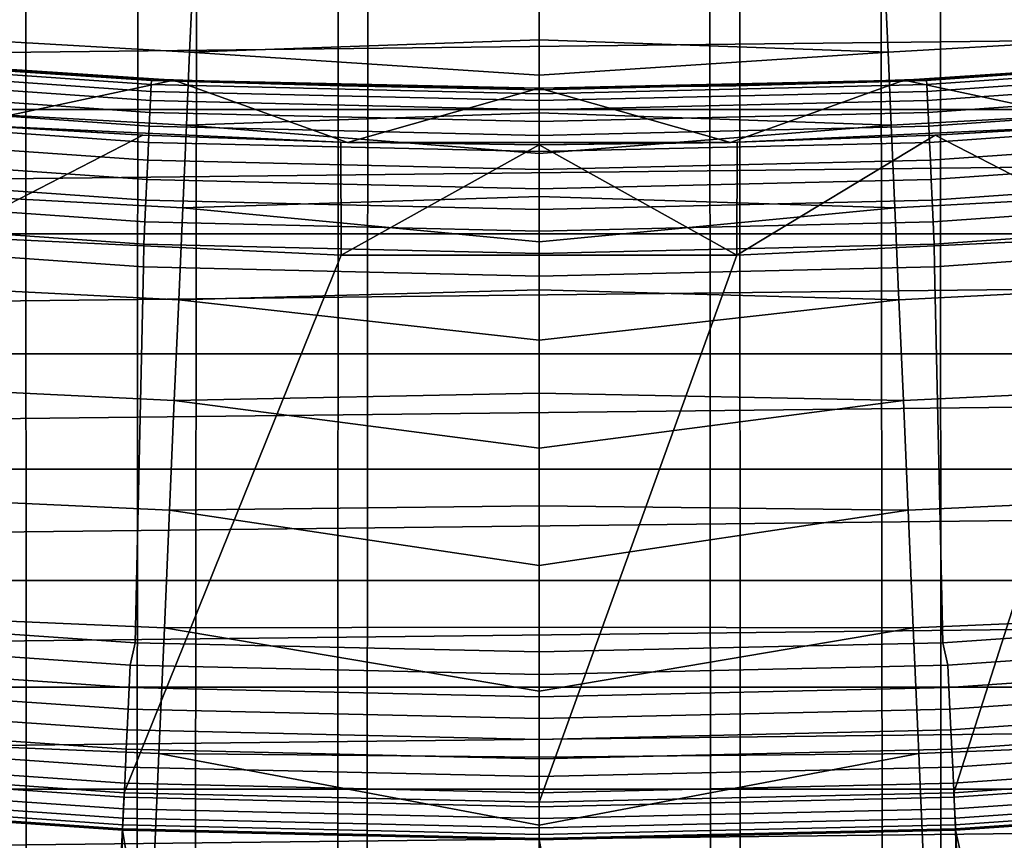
# Model space of a CAD drawing. Header units: metres. Extents: x -109 to 109, y -342 to 66.
# Tile 265 of 512: x -1.38 to 1.24, y -24 to -21.82. Entities that reach past the tile are written whole.
import ezdxf

# ---------------------------------------------------------------- set-up
doc = ezdxf.new("R2010")
doc.units = ezdxf.units.M
doc.layers.add('solid_K_24_62_16_000B91', color=7, linetype='CONTINUOUS')

msp = doc.modelspace()

# ---------------------------------------------------------------- linework, layer by layer
at = {"layer": 'solid_K_24_62_16_000B91'}
for points in [[(-1.842568, -277.544312, 28.967976), (-1.231609, -277.521973, 29.051289), (-1.366183, -20.955513, -39.712055), (-1.822378, -20.920778, -39.790558)], [(-1.842568, -283.157867, 8.017853), (-1.599007, -20.939035, -62.283409), (-1.067499, -20.972851, -62.34156), (-1.231609, -283.180206, 7.934538)], [(-1.231609, -277.521973, 29.051289), (-0.910561, -20.980249, -39.656338), (-1.366183, -20.955513, -39.712055)], [(1.842568, -277.544312, 28.967976), (1.364293, -20.955637, -39.711777), (0.909052, -20.980314, -39.656193), (1.231609, -277.521973, 29.051289)], [(1.842568, -283.157867, 8.017853), (1.231609, -283.180206, 7.934538), (1.067406, -20.972855, -62.341564), (1.599792, -20.938974, -62.283306)], [(-1.231609, -283.180206, 7.934538), (-1.067499, -20.972851, -62.34156), (-0.534115, -20.993206, -62.376427), (-0.616775, -283.193604, 7.884445)], [(-1.231609, -277.521973, 29.051289), (-0.616775, -277.508545, 29.101383), (-0.455064, -20.99507, -39.623035), (-0.910561, -20.980249, -39.656338)], [(1.231609, -277.521973, 29.051289), (0.909052, -20.980314, -39.656193), (0.454316, -20.995085, -39.622997), (0.616775, -277.508545, 29.101383)], [(1.231609, -283.180206, 7.934538), (0.616775, -283.193604, 7.884445), (0.533838, -20.993214, -62.376438), (1.067406, -20.972855, -62.341564)], [(0, -283.19809, 7.86773), (-0.616775, -283.193604, 7.884445), (-0.534115, -20.993206, -62.376427), (0, -21, -62.388039)], [(-0.616775, -277.508545, 29.101383), (0, -277.504089, 29.118097), (0, -21, -39.611961), (-0.455064, -20.99507, -39.623035)], [(0.616775, -283.193604, 7.884445), (0, -283.19809, 7.86773), (0, -21, -62.388039), (0.533838, -20.993214, -62.376438)], [(0, -277.504089, 29.118097), (0.616775, -277.508545, 29.101383), (0.454316, -20.995085, -39.622997), (0, -21, -39.611961)], [(-1.85805, -21.850368, -26.169746), (-1.843144, -21.680891, -26.625469), (-0.922183, -21.735456, -26.636391), (-0.92972, -21.903749, -26.182787)], [(0.921243, -21.735497, -26.636375), (1.842207, -21.680964, -26.625504), (1.857105, -21.850439, -26.169785), (0.928772, -21.903788, -26.182772)], [(-15.283257, -21.713766, 84.926178), (-14.786493, -22.056055, 84.926178), (15.283264, -21.71376, 84.926178)], [(-14.786493, -22.056055, 84.926178), (14.786502, -22.056049, 84.926178), (15.283264, -21.71376, 84.926178)], [(-0.92972, -21.903749, -26.182787), (-0.922183, -21.735456, -26.636391), (0.000001, -21.784456, -26.550285), (0.000001, -21.871092, -26.31473)], [(0.921243, -21.735497, -26.636375), (0.928772, -21.903788, -26.182772), (0.000001, -21.871092, -26.31473), (0.000001, -21.784456, -26.550285)], [(-1.875178, -22.046158, -25.724771), (-1.85805, -21.850368, -26.169746), (-0.92972, -21.903749, -26.182787), (-0.938353, -22.098166, -25.739771)], [(0.928772, -21.903788, -26.182772), (1.857105, -21.850439, -26.169785), (1.874225, -22.046227, -25.724813), (0.937396, -22.098204, -25.739756)], [(-0.92972, -21.903749, -26.182787), (0.000001, -21.871092, -26.31473), (0.000001, -21.964809, -26.0819)], [(0.928772, -21.903788, -26.182772), (0.000001, -21.964809, -26.0819), (0.000001, -21.871092, -26.31473)], [(-2.063137, -21.93549, 34.323208), (-1.032704, -22.008083, 34.323208), (-1.031864, -21.990189, 34.380928), (-2.06146, -21.917654, 34.380928)], [(-2.06146, -21.917654, 34.380928), (-1.031864, -21.990189, 34.380928), (-1.031357, -21.979382, 34.440392), (-2.060447, -21.906881, 34.440392)], [(-2.060447, -21.906881, 34.440392), (-1.031357, -21.979382, 34.440392), (-1.569462, -21.943947, 34.5)], [(-0.971915, -21.978521, 36.275505), (-1.942052, -21.914114, 36.289783), (-1.569462, -21.943947, 34.5), (-1.046802, -21.975082, 34.5)], [(-1.527875, -22.097242, 36.249184), (-1.942052, -21.914114, 36.289783), (-0.971915, -21.978521, 36.275505)], [(-0.938353, -22.098166, -25.739771), (-0.92972, -21.903749, -26.182787), (0.000001, -21.964809, -26.0819), (0.000001, -22.065525, -25.852011)], [(0.928772, -21.903788, -26.182772), (0.937396, -22.098204, -25.739756), (0.000001, -22.065525, -25.852011), (0.000001, -21.964809, -26.0819)], [(1.942051, -21.914114, 36.289783), (0.971915, -21.978521, 36.275505), (1.046802, -21.975082, 34.5), (1.569462, -21.943947, 34.5)], [(1.527866, -22.097242, 36.249184), (0.971915, -21.978521, 36.275505), (1.942051, -21.914114, 36.289783)], [(1.031357, -21.979382, 34.440392), (2.060447, -21.906881, 34.440392), (1.046802, -21.975082, 34.5)], [(1.031864, -21.990189, 34.380928), (2.06146, -21.917654, 34.380928), (2.060447, -21.906881, 34.440392), (1.031357, -21.979382, 34.440392)], [(1.032704, -22.008083, 34.323208), (2.063137, -21.93549, 34.323208), (2.06146, -21.917654, 34.380928), (1.031864, -21.990189, 34.380928)], [(2.060447, -21.906881, 34.440392), (1.569462, -21.943947, 34.5), (1.046802, -21.975082, 34.5)], [(-2.065455, -21.960129, 34.268066), (-1.033864, -22.032804, 34.268066), (-1.032704, -22.008083, 34.323208), (-2.063137, -21.93549, 34.323208)], [(-1.031357, -21.979382, 34.440392), (-1.046802, -21.975082, 34.5), (-1.569462, -21.943947, 34.5)], [(1.033864, -22.032804, 34.268066), (2.065455, -21.960129, 34.268066), (2.063137, -21.93549, 34.323208), (1.032704, -22.008083, 34.323208)], [(-2.068378, -21.991211, 34.216316), (-1.035327, -22.06399, 34.216316), (-1.033864, -22.032804, 34.268066), (-2.065455, -21.960129, 34.268066)], [(-1.527875, -22.097242, 36.249184), (-0.971915, -21.978521, 36.275505), (-0.509631, -22.144136, 36.238789)], [(-0.971915, -21.978521, 36.275505), (-1.046802, -21.975082, 34.5), (-0.523549, -21.993769, 34.5)], [(-1.031357, -21.979382, 34.440392), (-0.523549, -21.993769, 34.5), (-1.046802, -21.975082, 34.5)], [(-1.031864, -21.990189, 34.380928), (0, -22.014385, 34.380928), (0, -22.003645, 34.439732), (-1.031357, -21.979382, 34.440392)], [(-1.031357, -21.979382, 34.440392), (0, -22.003645, 34.439732), (-0.523549, -21.993769, 34.5)], [(-0.523549, -21.993769, 34.5), (0, -22, 34.5), (0, -22, 36.270744), (-0.971915, -21.978521, 36.275505)], [(-0.509631, -22.144136, 36.238789), (-0.971915, -21.978521, 36.275505), (0, -22, 36.270744)], [(0.971915, -21.978521, 36.275505), (0, -22, 36.270744), (0, -22, 34.5), (0.523549, -21.993769, 34.5)], [(0.509622, -22.144136, 36.238789), (0, -22, 36.270744), (0.971915, -21.978521, 36.275505)], [(1.031357, -21.979382, 34.440392), (0.523549, -21.993769, 34.5), (0, -22, 34.5)], [(0, -22.003645, 34.439732), (1.031357, -21.979382, 34.440392), (0, -22, 34.5)], [(0, -22.014385, 34.380928), (1.031864, -21.990189, 34.380928), (1.031357, -21.979382, 34.440392), (0, -22.003645, 34.439732)], [(0.509622, -22.144136, 36.238789), (0.971915, -21.978521, 36.275505), (1.527866, -22.097242, 36.249184)], [(0.971915, -21.978521, 36.275505), (0.523549, -21.993769, 34.5), (1.046802, -21.975082, 34.5)], [(1.031357, -21.979382, 34.440392), (1.046802, -21.975082, 34.5), (0.523549, -21.993769, 34.5)], [(1.035327, -22.06399, 34.216316), (2.068378, -21.991211, 34.216316), (2.065455, -21.960129, 34.268066), (1.033864, -22.032804, 34.268066)], [(-2.071865, -22.028284, 34.168709), (-1.037072, -22.101187, 34.168709), (-1.035327, -22.06399, 34.216316), (-2.068378, -21.991211, 34.216316)], [(-1.032704, -22.008083, 34.323208), (0, -22.032299, 34.323208), (0, -22.014385, 34.380928), (-1.031864, -21.990189, 34.380928)], [(0, -22.003645, 34.439732), (0, -22, 34.5), (-0.523549, -21.993769, 34.5)], [(-0.509631, -22.144136, 36.238789), (0, -22, 36.270744), (0.509622, -22.144136, 36.238789)], [(0, -22.032299, 34.323208), (1.032704, -22.008083, 34.323208), (1.031864, -21.990189, 34.380928), (0, -22.014385, 34.380928)], [(1.037072, -22.101187, 34.168709), (2.071865, -22.028284, 34.168709), (2.068378, -21.991211, 34.216316), (1.035327, -22.06399, 34.216316)], [(-2.075865, -22.070805, 34.125946), (-1.039074, -22.143847, 34.125946), (-1.037072, -22.101187, 34.168709), (-2.071865, -22.028284, 34.168709)], [(-1.035327, -22.06399, 34.216316), (0, -22.088268, 34.216316), (0, -22.057047, 34.268066), (-1.033864, -22.032804, 34.268066)], [(-1.033864, -22.032804, 34.268066), (0, -22.057047, 34.268066), (0, -22.032299, 34.323208), (-1.032704, -22.008083, 34.323208)], [(0, -22.057047, 34.268066), (1.033864, -22.032804, 34.268066), (1.032704, -22.008083, 34.323208), (0, -22.032299, 34.323208)], [(0, -22.088268, 34.216316), (1.035327, -22.06399, 34.216316), (1.033864, -22.032804, 34.268066), (0, -22.057047, 34.268066)], [(1.039074, -22.143847, 34.125946), (2.075865, -22.070805, 34.125946), (2.071865, -22.028284, 34.168709), (1.037072, -22.101187, 34.168709)], [(-14.786493, -22.056055, 84.926178), (-14.281992, -22.386999, 84.926178), (14.786502, -22.056049, 84.926178)], [(-14.281992, -22.386999, 84.926178), (14.282001, -22.386993, 84.926178), (14.786502, -22.056049, 84.926178)], [(-1.89447, -22.267586, -25.292076), (-1.875178, -22.046158, -25.724771), (-0.938353, -22.098166, -25.739771), (-0.948054, -22.318045, -25.308847)], [(0.937396, -22.098204, -25.739756), (1.874225, -22.046227, -25.724813), (1.893507, -22.267653, -25.29212), (0.947088, -22.318083, -25.308834)], [(-2.080318, -22.118153, 34.088646), (-1.041303, -22.191351, 34.088646), (-1.039074, -22.143847, 34.125946), (-2.075865, -22.070805, 34.125946)], [(-1.037072, -22.101187, 34.168709), (0, -22.125504, 34.168709), (0, -22.088268, 34.216316), (-1.035327, -22.06399, 34.216316)], [(-0.938353, -22.098166, -25.739771), (0.000001, -22.065525, -25.852011), (0.000001, -22.173145, -25.625273)], [(0, -22.125504, 34.168709), (1.037072, -22.101187, 34.168709), (1.035327, -22.06399, 34.216316), (0, -22.088268, 34.216316)], [(0.937396, -22.098204, -25.739756), (0.000001, -22.173145, -25.625273), (0.000001, -22.065525, -25.852011)], [(1.041303, -22.191351, 34.088646), (2.080318, -22.118153, 34.088646), (2.075865, -22.070805, 34.125946), (1.039074, -22.143847, 34.125946)], [(-1.054225, -22.124899, 34.900002), (-1.580151, -22.093565, 34.900002), (-1.527875, -22.097242, 36.249184)], [(-1.577798, -22.394487, 34.599998), (-1.580151, -22.093565, 34.900002), (-1.054225, -22.124899, 34.900002)], [(-0.52733, -22.143723, 34.900002), (-1.054225, -22.124899, 34.900002), (-1.527875, -22.097242, 36.249184), (-0.509631, -22.144136, 36.238789)], [(-1.039074, -22.143847, 34.125946), (0, -22.168213, 34.125946), (0, -22.125504, 34.168709), (-1.037072, -22.101187, 34.168709)], [(-0.948054, -22.318045, -25.308847), (-0.938353, -22.098166, -25.739771), (0.000001, -22.173145, -25.625273), (0.000001, -22.287571, -25.401892)], [(0, -22.168213, 34.125946), (1.039074, -22.143847, 34.125946), (1.037072, -22.101187, 34.168709), (0, -22.125504, 34.168709)], [(0.937396, -22.098204, -25.739756), (0.947088, -22.318083, -25.308834), (0.000001, -22.287571, -25.401892), (0.000001, -22.173145, -25.625273)], [(1.054225, -22.124899, 34.900002), (0.52733, -22.143723, 34.900002), (0.509622, -22.144136, 36.238789), (1.527866, -22.097242, 36.249184)], [(1.580151, -22.093565, 34.900002), (1.054225, -22.124899, 34.900002), (1.527866, -22.097242, 36.249184)], [(1.577798, -22.394487, 34.599998), (1.054225, -22.124899, 34.900002), (1.580151, -22.093565, 34.900002)], [(-2.08516, -22.169634, 34.057358), (-1.043727, -22.243004, 34.057358), (-1.041303, -22.191351, 34.088646), (-2.080318, -22.118153, 34.088646)], [(-0.526494, -22.443827, 34.599998), (-1.577798, -22.394487, 34.599998), (-1.054225, -22.124899, 34.900002), (-0.52733, -22.143723, 34.900002)], [(0.526494, -22.443827, 34.599998), (0.52733, -22.143723, 34.900002), (1.054225, -22.124899, 34.900002)], [(0.526494, -22.443827, 34.599998), (1.054225, -22.124899, 34.900002), (1.577798, -22.394487, 34.599998)], [(1.043727, -22.243004, 34.057358), (2.08516, -22.169634, 34.057358), (2.080318, -22.118153, 34.088646), (1.041303, -22.191351, 34.088646)], [(-1.041303, -22.191351, 34.088646), (0, -22.215769, 34.088646), (0, -22.168213, 34.125946), (-1.039074, -22.143847, 34.125946)], [(-0.52733, -22.143723, 34.900002), (-0.509631, -22.144136, 36.238789), (0.509622, -22.144136, 36.238789), (0, -22.15, 34.900002)], [(-0.526494, -22.443827, 34.599998), (-0.52733, -22.143723, 34.900002), (0, -22.15, 34.900002)], [(-0.526494, -22.443827, 34.599998), (0, -22.15, 34.900002), (0.526494, -22.443827, 34.599998)], [(0.52733, -22.143723, 34.900002), (0, -22.15, 34.900002), (0.509622, -22.144136, 36.238789)], [(0.526494, -22.443827, 34.599998), (0, -22.15, 34.900002), (0.52733, -22.143723, 34.900002)], [(0, -22.215769, 34.088646), (1.041303, -22.191351, 34.088646), (1.039074, -22.143847, 34.125946), (0, -22.168213, 34.125946)], [(-2.09032, -22.224499, 34.032536), (-1.04631, -22.29805, 34.032536), (-1.043727, -22.243004, 34.057358), (-2.08516, -22.169634, 34.057358)], [(-1.043727, -22.243004, 34.057358), (0, -22.267477, 34.057358), (0, -22.215769, 34.088646), (-1.041303, -22.191351, 34.088646)], [(0, -22.267477, 34.057358), (1.043727, -22.243004, 34.057358), (1.041303, -22.191351, 34.088646), (0, -22.215769, 34.088646)], [(1.04631, -22.29805, 34.032536), (2.09032, -22.224499, 34.032536), (2.08516, -22.169634, 34.057358), (1.043727, -22.243004, 34.057358)], [(-2.095723, -22.281944, 34.014545), (-1.049015, -22.355684, 34.014545), (-1.04631, -22.29805, 34.032536), (-2.09032, -22.224499, 34.032536)], [(-1.04631, -22.29805, 34.032536), (0, -22.322584, 34.032536), (0, -22.267477, 34.057358), (-1.043727, -22.243004, 34.057358)], [(0, -22.322584, 34.032536), (1.04631, -22.29805, 34.032536), (1.043727, -22.243004, 34.057358), (0, -22.267477, 34.057358)], [(1.049015, -22.355684, 34.014545), (2.095723, -22.281944, 34.014545), (2.09032, -22.224499, 34.032536), (1.04631, -22.29805, 34.032536)], [(-1.91586, -22.513893, -24.873144), (-1.89447, -22.267586, -25.292076), (-0.948054, -22.318045, -25.308847), (-0.95879, -22.562639, -24.891481)], [(0.947088, -22.318083, -25.308834), (1.893507, -22.267653, -25.29212), (1.914886, -22.513956, -24.873192), (0.957812, -22.562677, -24.891468)], [(-2.10129, -22.341131, 34.003647), (-1.051801, -22.415068, 34.003647), (-1.049015, -22.355684, 34.014545), (-2.095723, -22.281944, 34.014545)], [(-0.948054, -22.318045, -25.308847), (0.000001, -22.287571, -25.401892), (0.000001, -22.408699, -25.182072)], [(0.947088, -22.318083, -25.308834), (0.000001, -22.408699, -25.182072), (0.000001, -22.287571, -25.401892)], [(1.051801, -22.415068, 34.003647), (2.10129, -22.341131, 34.003647), (2.095723, -22.281944, 34.014545), (1.049015, -22.355684, 34.014545)], [(2.625333, -22.295963, 34.599998), (2.20495, -23.798069, 34.599998), (1.104079, -23.874485, 34.599998), (1.577798, -22.394487, 34.599998)], [(-1.049015, -22.355684, 34.014545), (0, -22.380283, 34.014545), (0, -22.322584, 34.032536), (-1.04631, -22.29805, 34.032536)], [(-0.95879, -22.562639, -24.891481), (-0.948054, -22.318045, -25.308847), (0.000001, -22.408699, -25.182072), (0.000001, -22.536419, -24.966015)], [(0, -22.380283, 34.014545), (1.049015, -22.355684, 34.014545), (1.04631, -22.29805, 34.032536), (0, -22.322584, 34.032536)], [(0.947088, -22.318083, -25.308834), (0.957812, -22.562677, -24.891468), (0.000001, -22.536419, -24.966015), (0.000001, -22.408699, -25.182072)], [(-2.10129, -22.341131, 34.003647), (-2.103826, -22.401424, 34), (-1.052287, -22.475378, 34), (-1.051801, -22.415068, 34.003647)], [(2.10129, -22.341131, 34.003647), (1.051801, -22.415068, 34.003647), (1.052278, -22.475378, 34), (2.103811, -22.401426, 34)], [(-1.051801, -22.415068, 34.003647), (0, -22.439732, 34.003647), (0, -22.380283, 34.014545), (-1.049015, -22.355684, 34.014545)], [(0, -22.439732, 34.003647), (1.051801, -22.415068, 34.003647), (1.049015, -22.355684, 34.014545), (0, -22.380283, 34.014545)], [(-14.281992, -22.386999, 84.926178), (-13.770144, -22.706333, 84.926178), (14.282001, -22.386993, 84.926178)], [(-13.770144, -22.706333, 84.926178), (13.770153, -22.706327, 84.926178), (14.282001, -22.386993, 84.926178)], [(-0.526494, -22.443827, 34.599998), (-1.104079, -23.874485, 34.599998), (-2.20495, -23.798069, 34.599998), (-1.577798, -22.394487, 34.599998)], [(1.577798, -22.394487, 34.599998), (1.104079, -23.874485, 34.599998), (0, -23.9, 34.599998), (0.526494, -22.443827, 34.599998)], [(-1.052287, -22.475378, 34), (-2.103826, -22.401424, 34), (-2.150878, -23.401358, 34), (-1.074634, -23.475412, 34)], [(0, -22.439732, 34.003647), (-1.051801, -22.415068, 34.003647), (-1.052287, -22.475378, 34), (0, -22.5, 34)], [(1.051801, -22.415068, 34.003647), (0, -22.439732, 34.003647), (0, -22.5, 34), (1.052278, -22.475378, 34)], [(1.052278, -22.475378, 34), (1.074577, -23.475416, 34), (2.150787, -23.401365, 34), (2.103811, -22.401426, 34)], [(0.526494, -22.443827, 34.599998), (0, -23.9, 34.599998), (-1.104079, -23.874485, 34.599998), (-0.526494, -22.443827, 34.599998)], [(0, -22.5, 34), (-1.052287, -22.475378, 34), (-1.074634, -23.475412, 34), (0, -23.5, 34)], [(1.052278, -22.475378, 34), (0, -22.5, 34), (0, -23.5, 34), (1.074577, -23.475416, 34)], [(-1.939273, -22.784231, -24.469416), (-1.91586, -22.513893, -24.873144), (-0.95879, -22.562639, -24.891481), (-0.970524, -22.83112, -24.489092)], [(0.957812, -22.562677, -24.891468), (1.914886, -22.513956, -24.873192), (1.938287, -22.784292, -24.469465), (0.969535, -22.831156, -24.48908)], [(-0.95879, -22.562639, -24.891481), (0.000001, -22.536419, -24.966015), (0.000001, -22.67061, -24.75392)], [(0.957812, -22.562677, -24.891468), (0.000001, -22.67061, -24.75392), (0.000001, -22.536419, -24.966015)], [(-0.970524, -22.83112, -24.489092), (-0.95879, -22.562639, -24.891481), (0.000001, -22.67061, -24.75392), (0.000001, -22.811155, -24.545977)], [(0.957812, -22.562677, -24.891468), (0.969535, -22.831156, -24.48908), (0.000001, -22.811155, -24.545977), (0.000001, -22.67061, -24.75392)], [(-13.770144, -22.706333, 84.926178), (-13.251131, -23.013952, 84.926178), (13.770153, -22.706327, 84.926178)], [(-13.251131, -23.013952, 84.926178), (13.25114, -23.013947, 84.926178), (13.770153, -22.706327, 84.926178)], [(-1.96463, -23.077675, -24.082277), (-1.939273, -22.784231, -24.469416), (-0.970524, -22.83112, -24.489092), (-0.983216, -23.12257, -24.103048)], [(0.969535, -22.831156, -24.48908), (1.938287, -22.784292, -24.469465), (1.963631, -23.077734, -24.082327), (0.982214, -23.122606, -24.103035)], [(-0.970524, -22.83112, -24.489092), (0.000001, -22.811155, -24.545977), (0.000001, -22.957924, -24.342381)], [(0.969535, -22.831156, -24.48908), (0.000001, -22.957924, -24.342381), (0.000001, -22.811155, -24.545977)], [(-0.983216, -23.12257, -24.103048), (-0.970524, -22.83112, -24.489092), (0.000001, -22.957924, -24.342381), (0.000001, -23.110779, -24.143314)], [(0.969535, -22.831156, -24.48908), (0.982214, -23.122606, -24.103035), (0.000001, -23.110779, -24.143314), (0.000001, -22.957924, -24.342381)], [(-13.251131, -23.013952, 84.926178), (-12.725247, -23.309673, 84.926178), (13.25114, -23.013947, 84.926178)], [(-12.725247, -23.309673, 84.926178), (12.725256, -23.309668, 84.926178), (13.25114, -23.013947, 84.926178)], [(-1.991843, -23.393215, -23.713058), (-1.96463, -23.077675, -24.082277), (-0.983216, -23.12257, -24.103048), (-0.996824, -23.436005, -23.734659)], [(0.982214, -23.122606, -24.103035), (1.963631, -23.077734, -24.082327), (1.99083, -23.393269, -23.71311), (0.995808, -23.436039, -23.734646)], [(-0.996824, -23.436005, -23.734659), (-0.983216, -23.12257, -24.103048), (0.000001, -23.269585, -23.948961), (0.000001, -23.434195, -23.759497)], [(-0.983216, -23.12257, -24.103048), (0.000001, -23.110779, -24.143314), (0.000001, -23.269585, -23.948961)], [(0.982214, -23.122606, -24.103035), (0.000001, -23.269585, -23.948961), (0.000001, -23.110779, -24.143314)], [(0.982214, -23.122606, -24.103035), (0.995808, -23.436039, -23.734646), (0.000001, -23.434195, -23.759497), (0.000001, -23.269585, -23.948961)], [(-12.725247, -23.309673, 84.926178), (-12.192801, -23.593332, 84.926178), (12.725256, -23.309668, 84.926178)], [(-12.192801, -23.593332, 84.926178), (12.192809, -23.593327, 84.926178), (12.725256, -23.309668, 84.926178)], [(-2.020819, -23.729767, -23.363028), (-1.991843, -23.393215, -23.713058), (-0.996824, -23.436005, -23.734659), (-1.011301, -23.770353, -23.385178)], [(0.995808, -23.436039, -23.734646), (1.99083, -23.393269, -23.71311), (2.019792, -23.729818, -23.363079), (1.010271, -23.770388, -23.385166)], [(-2.173867, -23.459764, 33.996353), (-1.088095, -23.53513, 33.996353), (-1.074634, -23.475412, 34), (-2.150878, -23.401358, 34)], [(2.173867, -23.459764, 33.996353), (2.150787, -23.401365, 34), (1.074577, -23.475416, 34), (1.088095, -23.53513, 33.996353)], [(-1.011301, -23.770353, -23.385178), (-0.996824, -23.436005, -23.734659), (0.000001, -23.604456, -23.575098), (0.000001, -23.780216, -23.395931)], [(-0.996824, -23.436005, -23.734659), (0.000001, -23.434195, -23.759497), (0.000001, -23.604456, -23.575098)], [(0.995808, -23.436039, -23.734646), (0.000001, -23.604456, -23.575098), (0.000001, -23.434195, -23.759497)], [(0.995808, -23.436039, -23.734646), (1.010271, -23.770388, -23.385166), (0.000001, -23.780216, -23.395931), (0.000001, -23.604456, -23.575098)], [(-2.179353, -23.518959, 33.985455), (-1.09084, -23.594513, 33.985455), (-1.088095, -23.53513, 33.996353), (-2.173867, -23.459764, 33.996353)], [(1.09084, -23.594513, 33.985455), (2.179353, -23.518959, 33.985455), (2.173867, -23.459764, 33.996353), (1.088095, -23.53513, 33.996353)], [(-1.088095, -23.53513, 33.996353), (0, -23.560268, 33.996353), (0, -23.5, 34), (-1.074634, -23.475412, 34)], [(0, -23.560268, 33.996353), (1.088095, -23.53513, 33.996353), (1.074577, -23.475416, 34), (0, -23.5, 34)], [(-2.184676, -23.576412, 33.967464), (-1.093505, -23.652151, 33.967464), (-1.09084, -23.594513, 33.985455), (-2.179353, -23.518959, 33.985455)], [(1.093505, -23.652151, 33.967464), (2.184676, -23.576412, 33.967464), (2.179353, -23.518959, 33.985455), (1.09084, -23.594513, 33.985455)], [(-1.09084, -23.594513, 33.985455), (0, -23.619717, 33.985455), (0, -23.560268, 33.996353), (-1.088095, -23.53513, 33.996353)], [(0, -23.619717, 33.985455), (1.09084, -23.594513, 33.985455), (1.088095, -23.53513, 33.996353), (0, -23.560268, 33.996353)], [(-2.189761, -23.631283, 33.942642), (-1.09605, -23.707199, 33.942642), (-1.093505, -23.652151, 33.967464), (-2.184676, -23.576412, 33.967464)], [(1.09605, -23.707199, 33.942642), (2.189761, -23.631283, 33.942642), (2.184676, -23.576412, 33.967464), (1.093505, -23.652151, 33.967464)], [(-12.192801, -23.593332, 84.926178), (-11.653972, -23.864824, 84.926178), (12.192809, -23.593327, 84.926178)], [(-11.653972, -23.864824, 84.926178), (11.65398, -23.86482, 84.926178), (12.192809, -23.593327, 84.926178)], [(-1.093505, -23.652151, 33.967464), (0, -23.677416, 33.967464), (0, -23.619717, 33.985455), (-1.09084, -23.594513, 33.985455)], [(0, -23.677416, 33.967464), (1.093505, -23.652151, 33.967464), (1.09084, -23.594513, 33.985455), (0, -23.619717, 33.985455)], [(-2.194532, -23.682772, 33.911354), (-1.098438, -23.758852, 33.911354), (-1.09605, -23.707199, 33.942642), (-2.189761, -23.631283, 33.942642)], [(1.098438, -23.758852, 33.911354), (2.194532, -23.682772, 33.911354), (2.189761, -23.631283, 33.942642), (1.09605, -23.707199, 33.942642)], [(-1.09605, -23.707199, 33.942642), (0, -23.732523, 33.942642), (0, -23.677416, 33.967464), (-1.093505, -23.652151, 33.967464)], [(0, -23.732523, 33.942642), (1.09605, -23.707199, 33.942642), (1.093505, -23.652151, 33.967464), (0, -23.677416, 33.967464)], [(-2.19892, -23.730125, 33.874054), (-1.100634, -23.806358, 33.874054), (-1.098438, -23.758852, 33.911354), (-2.194532, -23.682772, 33.911354)], [(1.100634, -23.806358, 33.874054), (2.19892, -23.730125, 33.874054), (2.194532, -23.682772, 33.911354), (1.098438, -23.758852, 33.911354)], [(-1.098438, -23.758852, 33.911354), (0, -23.784231, 33.911354), (0, -23.732523, 33.942642), (-1.09605, -23.707199, 33.942642)], [(0, -23.784231, 33.911354), (1.098438, -23.758852, 33.911354), (1.09605, -23.707199, 33.942642), (0, -23.732523, 33.942642)], [(-2.202861, -23.772652, 33.831291), (-1.102607, -23.849022, 33.831291), (-1.100634, -23.806358, 33.874054), (-2.19892, -23.730125, 33.874054)], [(-2.051459, -24.086174, -23.033386), (-2.020819, -23.729767, -23.363028), (-1.011301, -23.770353, -23.385178), (-1.026598, -24.124483, -23.055792)], [(1.010271, -23.770388, -23.385166), (2.019792, -23.729818, -23.363079), (2.050416, -24.086222, -23.033438), (1.025552, -24.124517, -23.05578)], [(1.102607, -23.849022, 33.831291), (2.202861, -23.772652, 33.831291), (2.19892, -23.730125, 33.874054), (1.100634, -23.806358, 33.874054)], [(-1.100634, -23.806358, 33.874054), (0, -23.831787, 33.874054), (0, -23.784231, 33.911354), (-1.098438, -23.758852, 33.911354)], [(0, -23.831787, 33.874054), (1.100634, -23.806358, 33.874054), (1.098438, -23.758852, 33.911354), (0, -23.784231, 33.911354)], [(-2.206296, -23.809729, 33.783684), (-1.104326, -23.886217, 33.783684), (-1.102607, -23.849022, 33.831291), (-2.202861, -23.772652, 33.831291)], [(-1.011301, -23.770353, -23.385178), (0.000001, -23.961313, -23.222158), (0.000001, -24.147581, -23.053944), (-1.026598, -24.124483, -23.055792)], [(-1.011301, -23.770353, -23.385178), (0.000001, -23.780216, -23.395931), (0.000001, -23.961313, -23.222158)], [(1.010271, -23.770388, -23.385166), (1.025552, -24.124517, -23.05578), (0.000001, -24.147581, -23.053944), (0.000001, -23.961313, -23.222158)], [(1.010271, -23.770388, -23.385166), (0.000001, -23.961313, -23.222158), (0.000001, -23.780216, -23.395931)], [(1.104326, -23.886217, 33.783684), (2.206296, -23.809729, 33.783684), (2.202861, -23.772652, 33.831291), (1.102607, -23.849022, 33.831291)], [(-2.20495, -23.798069, 34.599998), (-1.104079, -23.874485, 34.599998), (-1.117954, -24.174164, 34.900002), (-2.232654, -24.096788, 34.900002)], [(-2.209177, -23.840816, 33.731934), (-1.105768, -23.917404, 33.731934), (-1.104326, -23.886217, 33.783684), (-2.206296, -23.809729, 33.783684)], [(-1.102607, -23.849022, 33.831291), (0, -23.874496, 33.831291), (0, -23.831787, 33.874054), (-1.100634, -23.806358, 33.874054)], [(0, -23.874496, 33.831291), (1.102607, -23.849022, 33.831291), (1.100634, -23.806358, 33.874054), (0, -23.831787, 33.874054)], [(1.104079, -23.874485, 34.599998), (2.20495, -23.798069, 34.599998), (2.232654, -24.096788, 34.900002), (1.117954, -24.174164, 34.900002)], [(1.105768, -23.917404, 33.731934), (2.209177, -23.840816, 33.731934), (2.206296, -23.809729, 33.783684), (1.104326, -23.886217, 33.783684)], [(-2.21146, -23.865459, 33.676792), (-1.106911, -23.942127, 33.676792), (-1.105768, -23.917404, 33.731934), (-2.209177, -23.840816, 33.731934)], [(1.106911, -23.942127, 33.676792), (2.21146, -23.865459, 33.676792), (2.209177, -23.840816, 33.731934), (1.105768, -23.917404, 33.731934)], [(-11.653972, -23.864824, 84.926178), (-11.109184, -24.123943, 84.926178), (11.65398, -23.86482, 84.926178)], [(-11.109184, -24.123943, 84.926178), (11.109193, -24.123938, 84.926178), (11.65398, -23.86482, 84.926178)], [(-2.213113, -23.883297, 33.619072), (-1.107739, -23.960022, 33.619072), (-1.106911, -23.942127, 33.676792), (-2.21146, -23.865459, 33.676792)], [(-1.104326, -23.886217, 33.783684), (0, -23.911732, 33.783684), (0, -23.874496, 33.831291), (-1.102607, -23.849022, 33.831291)], [(0, -23.911732, 33.783684), (1.104326, -23.886217, 33.783684), (1.102607, -23.849022, 33.831291), (0, -23.874496, 33.831291)], [(1.107739, -23.960022, 33.619072), (2.213113, -23.883297, 33.619072), (2.21146, -23.865459, 33.676792), (1.106911, -23.942127, 33.676792)], [(-1.108238, -23.970829, 33.559608), (-2.214112, -23.89407, 33.559608), (-2.21444, -23.897621, 33.5), (-1.108403, -23.974392, 33.5)], [(-2.214112, -23.89407, 33.559608), (-1.108238, -23.970829, 33.559608), (-1.107739, -23.960022, 33.619072), (-2.213113, -23.883297, 33.619072)], [(-1.104079, -23.874485, 34.599998), (0, -23.9, 34.599998), (0, -24.200001, 34.900002), (-1.117954, -24.174164, 34.900002)], [(-1.105768, -23.917404, 33.731934), (0, -23.942953, 33.731934), (0, -23.911732, 33.783684), (-1.104326, -23.886217, 33.783684)], [(0, -23.9, 34.599998), (1.104079, -23.874485, 34.599998), (1.117954, -24.174164, 34.900002), (0, -24.200001, 34.900002)], [(0, -23.942953, 33.731934), (1.105768, -23.917404, 33.731934), (1.104326, -23.886217, 33.783684), (0, -23.911732, 33.783684)], [(1.108238, -23.970829, 33.559608), (2.214112, -23.89407, 33.559608), (2.213113, -23.883297, 33.619072), (1.107739, -23.960022, 33.619072)], [(2.214112, -23.89407, 33.559608), (1.108238, -23.970829, 33.559608), (1.108403, -23.974392, 33.5), (2.21444, -23.897621, 33.5)], [(-1.108369, -23.974392, 31), (-2.214481, -23.897617, 31), (-1.79243, -27.027138, 31), (-1.195404, -27.060118, 31)], [(-1.108403, -23.974392, 33.5), (-2.21444, -23.897621, 33.5), (-2.214481, -23.897617, 31), (-1.108369, -23.974392, 31)], [(-1.106911, -23.942127, 33.676792), (0, -23.967701, 33.676792), (0, -23.942953, 33.731934), (-1.105768, -23.917404, 33.731934)], [(0, -23.967701, 33.676792), (1.106911, -23.942127, 33.676792), (1.105768, -23.917404, 33.731934), (0, -23.942953, 33.731934)], [(1.108369, -23.974392, 31), (1.7925, -27.027134, 31), (2.388783, -26.980968, 31), (2.214481, -23.897617, 31)], [(2.21444, -23.897621, 33.5), (1.108403, -23.974392, 33.5), (1.108369, -23.974392, 31), (2.214481, -23.897617, 31)], [(-1.107739, -23.960022, 33.619072), (0, -23.985615, 33.619072), (0, -23.967701, 33.676792), (-1.106911, -23.942127, 33.676792)], [(0, -23.985615, 33.619072), (1.107739, -23.960022, 33.619072), (1.106911, -23.942127, 33.676792), (0, -23.967701, 33.676792)], [(0, -23.996433, 33.559608), (-1.108238, -23.970829, 33.559608), (-1.108403, -23.974392, 33.5), (0, -24, 33.5)], [(-1.108238, -23.970829, 33.559608), (0, -23.996433, 33.559608), (0, -23.985615, 33.619072), (-1.107739, -23.960022, 33.619072)], [(0, -23.996433, 33.559608), (1.108238, -23.970829, 33.559608), (1.107739, -23.960022, 33.619072), (0, -23.985615, 33.619072)], [(1.108238, -23.970829, 33.559608), (0, -23.996433, 33.559608), (0, -24, 33.5), (1.108403, -23.974392, 33.5)], [(-1.108369, -23.974392, 31), (-1.195404, -27.060118, 31), (-0.597807, -27.079912, 31)], [(0, -24, 33.5), (-1.108403, -23.974392, 33.5), (-1.108369, -23.974392, 31), (0, -24, 31)], [(0, -24, 31), (-1.108369, -23.974392, 31), (-0.597807, -27.079912, 31), (0.000035, -27.086508, 31)], [(0, -24, 31), (0.597877, -27.07991, 31), (1.195474, -27.060114, 31), (1.108369, -23.974392, 31)], [(1.108403, -23.974392, 33.5), (0, -24, 33.5), (0, -24, 31), (1.108369, -23.974392, 31)], [(1.108369, -23.974392, 31), (1.195474, -27.060114, 31), (1.7925, -27.027134, 31)], [(0, -24, 31), (0.000035, -27.086508, 31), (0.597877, -27.07991, 31)]]:
    msp.add_3dface(points, dxfattribs=at)

doc.saveas('drawing.dxf')
